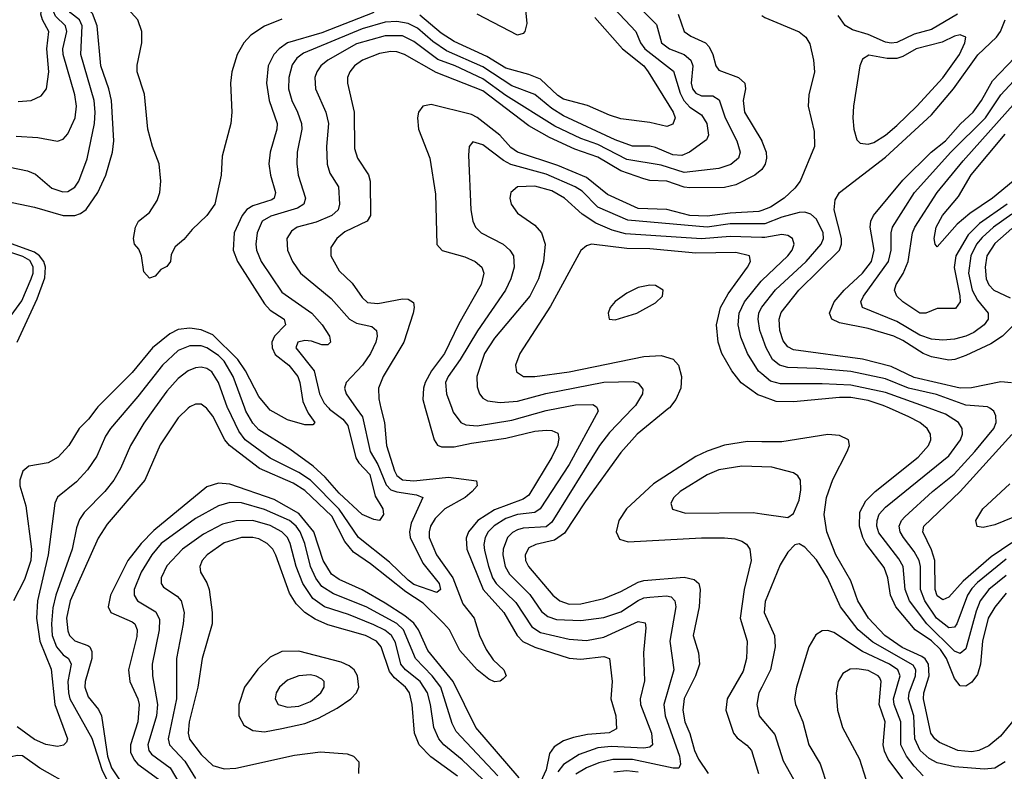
# Model space of a CAD drawing. Header units: inches. Extents: x 1308407 to 1441228, y 959628 to 1036311.
# Tile 426 of 656: x 1377419 to 1380843, y 1028738 to 1031351. Entities that reach past the tile are written whole.
import ezdxf

# ---------------------------------------------------------------- set-up
doc = ezdxf.new("R2010")
doc.units = ezdxf.units.IN
doc.header["$MEASUREMENT"] = 0
for name, color, linetype in [('B3072', 7, 'Continuous'), ('B3073', 7, 'Continuous'), ('B3082', 7, 'Continuous'), ('B3083', 7, 'Continuous')]:
    doc.layers.add(name, color=color, linetype=linetype)

msp = doc.modelspace()

# ---------------------------------------------------------------- linework, layer by layer
at = {"layer": 'B3072', "color": 5}
for points, elevation in [([(1377686.8, 1030000), (1377657.9, 1029962.1), (1377625.5, 1029930), (1377589.6, 1029870.4), (1377552.1, 1029830), (1377517.1, 1029810), (1377450, 1029798.8), (1377430, 1029781.4), (1377418.8, 1029750), (1377418.8, 1029730), (1377440.2, 1029660.2), (1377459.2, 1029510), (1377457.3, 1029470), (1377435.3, 1029404.7), (1377396.8, 1029330)], 2420), ([(1377795, 1030000), (1377733.9, 1029930), (1377716.8, 1029903.2), (1377686.6, 1029833.4), (1377654, 1029786), (1377615.7, 1029744.3), (1377550, 1029690.7), (1377540.6, 1029670), (1377517.1, 1029490), (1377480.4, 1029330), (1377476.9, 1029270), (1377488.4, 1029190), (1377527.5, 1029092.5), (1377541.2, 1028970), (1377584.7, 1028850), (1377581.4, 1028838.6), (1377571.4, 1028828.6), (1377550, 1028823.5), (1377510, 1028831.1), (1377470, 1028848.3), (1377410, 1028891.9)], 2440), ([(1377887.3, 1030000), (1377850, 1029948.2), (1377803.6, 1029870), (1377769.1, 1029790.9), (1377746, 1029750), (1377714.2, 1029710), (1377642.9, 1029637.1), (1377627, 1029613), (1377616.3, 1029583.7), (1377600.7, 1029510), (1377544.2, 1029350), (1377534.2, 1029305.8), (1377529.3, 1029250.7), (1377531.9, 1029210), (1377546.4, 1029170), (1377570, 1029142.7), (1377587.8, 1029130), (1377597.4, 1029110), (1377586.1, 1029050), (1377587.7, 1029010), (1377593.2, 1028990), (1377670, 1028853.3), (1377704.2, 1028744.2), (1377750.3, 1028650)], 2460), ([(1378004.7, 1030000), (1377970, 1029966.8), (1377907.1, 1029872.9), (1377853.3, 1029750), (1377722.6, 1029597.4), (1377691.8, 1029548.2), (1377593.6, 1029330), (1377581.7, 1029270), (1377585.8, 1029225.8), (1377591.4, 1029210), (1377610, 1029191.4), (1377655.1, 1029175.1), (1377662.8, 1029170), (1377670, 1029154.3), (1377669.1, 1029130), (1377646.3, 1029050), (1377645.5, 1029030), (1377656.4, 1028996.4), (1377692.2, 1028952.2), (1377702.6, 1028930), (1377723.6, 1028790), (1377737.7, 1028750), (1377770, 1028700.7)], 2480), ([(1378675.1, 1030000), (1378686.9, 1029950), (1378694.6, 1029870), (1378721.8, 1029781.8), (1378730, 1029766.5), (1378750, 1029751.3), (1378790, 1029747.6), (1378910, 1029760.4), (1379007.7, 1029747.8), (1379010.1, 1029730), (1378992.1, 1029710), (1378968.4, 1029690), (1378897.4, 1029650), (1378863.7, 1029616.3), (1378847.9, 1029590), (1378842.3, 1029570), (1378842.9, 1029550), (1378868.3, 1029490), (1378925.3, 1029410), (1378960.3, 1029320.3), (1378999.2, 1029270), (1379018.1, 1029210), (1379041.5, 1029161.5), (1379065.1, 1029125.1), (1379102.2, 1029090), (1379110.3, 1029070), (1379100.6, 1029059.4), (1379090, 1029051), (1379070, 1029049.2), (1379050, 1029057.4), (1379010, 1029090.4), (1378950, 1029158.1), (1378913, 1029230), (1378893, 1029253), (1378822.3, 1029322.3), (1378762, 1029362), (1378638.9, 1029458.9), (1378579.5, 1029499.5), (1378550, 1029536.3), (1378504.6, 1029624.6), (1378410, 1029713.4), (1378370, 1029740), (1378252.7, 1029790), (1378148, 1029870), (1378131.6, 1029890), (1378090, 1029972.6), (1378070, 1029999.1), (1378068.8, 1030000)], 2480), ([(1378589.4, 1030000), (1378610.5, 1029970), (1378638, 1029850), (1378664.1, 1029804.1), (1378693.6, 1029733.6), (1378710, 1029716.6), (1378730, 1029709.2), (1378798.9, 1029698.9), (1378821.3, 1029690), (1378779.9, 1029600.1), (1378774.5, 1029570), (1378777.3, 1029550), (1378820.7, 1029460.7), (1378877.5, 1029390), (1378881.8, 1029370), (1378870, 1029358.8), (1378790, 1029387.3), (1378770, 1029401.8), (1378704.7, 1029464.7), (1378596.5, 1029550), (1378529.6, 1029649.6), (1378430, 1029749.7), (1378390, 1029776.8), (1378290, 1029826.7), (1378202.3, 1029890), (1378180.4, 1029920.4), (1378142.6, 1030000)], 2460), ([(1378493.6, 1030000), (1378496.7, 1029996.7), (1378542.3, 1029962.3), (1378559.4, 1029939.4), (1378587.3, 1029827.3), (1378597.8, 1029810), (1378636.6, 1029770), (1378654.5, 1029694.5), (1378681.5, 1029650), (1378684.4, 1029630), (1378670.2, 1029609.8), (1378650, 1029613.3), (1378610, 1029630.6), (1378530, 1029704.2), (1378480.8, 1029760.8), (1378439, 1029799), (1378357.9, 1029857.9), (1378250, 1029925.1), (1378230, 1029948.4), (1378204.9, 1029990), (1378201.3, 1030000)], 2440), ([(1378414, 1030000), (1378422.3, 1029982.3), (1378444.9, 1029950), (1378438, 1029942), (1378410, 1029942), (1378350, 1029960.2), (1378290, 1029993.2), (1378284.3, 1030000)], 2420), ([(1378829.4, 1030000), (1378859.8, 1029890), (1378872, 1029872), (1378886.2, 1029866.2), (1378930, 1029865.3), (1378990, 1029878.8), (1379110, 1029895.7), (1379210, 1029920.2), (1379250, 1029923.4), (1379270, 1029922.5), (1379290, 1029913), (1379294.4, 1029894.4), (1379289.1, 1029870), (1379270.1, 1029830), (1379190, 1029698.2), (1379170, 1029684.1), (1379070, 1029646.6), (1379012.6, 1029610), (1378979.1, 1029570), (1378971.6, 1029548.4), (1378973.6, 1029510), (1379030.6, 1029370), (1379102.1, 1029290), (1379149.1, 1029210), (1379169.2, 1029189.2), (1379210, 1029168.7), (1379330, 1029130.4), (1379370, 1029127.5), (1379450, 1029136.3), (1379470.1, 1029130.1), (1379479, 1029050), (1379474.6, 1028990), (1379492, 1028930), (1379494.5, 1028885.5), (1379469.1, 1028870.9), (1379394, 1028866), (1379344.8, 1028855.2), (1379310, 1028843.2), (1379277.1, 1028822.9), (1379261, 1028799), (1379250, 1028742.2), (1379210, 1028657.2)], 2520), ([(1378921.5, 1030000), (1378926.5, 1029986.5), (1378953.2, 1029950), (1378970, 1029942.2), (1379010, 1029938.6), (1379130, 1029958.9), (1379250, 1029991.6), (1379291.5, 1030000)], 2540), ([(1379427.1, 1030000), (1379430.8, 1029990), (1379330, 1029804.7), (1379229.4, 1029650.6), (1379210, 1029637.4), (1379150, 1029630.4), (1379110, 1029617), (1379068.6, 1029591.4), (1379047.9, 1029570), (1379037.4, 1029550), (1379033.4, 1029526.6), (1379034.8, 1029505.2), (1379049.4, 1029450.6), (1379063.6, 1029410), (1379076, 1029390), (1379144.5, 1029324.5), (1379199.4, 1029239.4), (1379230, 1029219.6), (1379330, 1029197), (1379390, 1029192.1), (1379450, 1029204.1), (1379570, 1029258.1), (1379593.8, 1029253.8), (1379596.2, 1029236.2), (1379588.5, 1029150), (1379591.7, 1029051.7), (1379577.1, 1028990), (1379577.4, 1028970), (1379616.2, 1028870), (1379620.1, 1028830), (1379610, 1028821.6), (1379590, 1028818.2), (1379476.1, 1028823.9), (1379430, 1028819.4), (1379364.5, 1028795.5), (1379310, 1028760.7), (1379290, 1028735.5)], 2540), ([(1379551, 1030000), (1379470, 1029915.8), (1379434.9, 1029870), (1379270, 1029603.6), (1379250, 1029587.5), (1379170, 1029582.9), (1379150, 1029576.9), (1379132.4, 1029567.6), (1379115, 1029550), (1379100.3, 1029510), (1379099.4, 1029490), (1379106.9, 1029450), (1379122.8, 1029422.8), (1379192.8, 1029352.8), (1379233.3, 1029293.3), (1379255.8, 1029275.8), (1379285.9, 1029265.9), (1379370, 1029261.4), (1379450, 1029271.8), (1379510, 1029291.8), (1379570, 1029331.1), (1379590, 1029340.6), (1379610, 1029343.5), (1379668, 1029348), (1379684.4, 1029344.4), (1379697.6, 1029330), (1379700.3, 1029310), (1379680.1, 1029190), (1379694.3, 1029090), (1379659.2, 1028970), (1379664, 1028930), (1379713.1, 1028790), (1379717.6, 1028762.4), (1379711, 1028749), (1379691.7, 1028748.3), (1379550, 1028778.6), (1379481.3, 1028778.7), (1379433, 1028767), (1379390, 1028749.4), (1379352.6, 1028727.4)], 2560), ([(1379676.7, 1030000), (1379566.5, 1029910), (1379510, 1029846.4), (1379385.2, 1029674.8), (1379314.1, 1029565.9), (1379279.3, 1029540.7), (1379213.3, 1029526.7), (1379190, 1029514.5), (1379176.3, 1029490), (1379177.9, 1029470), (1379188.6, 1029450), (1379273.4, 1029350), (1379297.8, 1029330), (1379330, 1029319.1), (1379370, 1029319.4), (1379450, 1029338.6), (1379510, 1029362.4), (1379570, 1029395.6), (1379590, 1029400.8), (1379730, 1029413.1), (1379764.2, 1029404.2), (1379781, 1029390), (1379785.6, 1029370), (1379782.5, 1029310), (1379761, 1029210), (1379779.4, 1029150), (1379783.1, 1029110), (1379769, 1029070), (1379729.3, 1028990.7), (1379724.8, 1028950), (1379732, 1028910), (1379749.3, 1028869.3), (1379765.8, 1028810), (1379779.9, 1028779.9), (1379813.2, 1028730)], 2580), ([(1380000, 1029883.5), (1379950, 1029883.8), (1379870, 1029871.2), (1379810, 1029851.1), (1379770, 1029831.9), (1379623.4, 1029736.6), (1379529.1, 1029650), (1379502.5, 1029610), (1379492.9, 1029570), (1379505.2, 1029545.2), (1379535.3, 1029535.3), (1379790, 1029548.9), (1379870, 1029548.9), (1379905.5, 1029545.5), (1379930, 1029538.1), (1379946.9, 1029526.9), (1379957.9, 1029510), (1379962.9, 1029470), (1379938.9, 1029370), (1379925.1, 1029270), (1379948.7, 1029190), (1379946.5, 1029130), (1379934.5, 1029085.5), (1379879.2, 1028990), (1379875, 1028950), (1379901.8, 1028870), (1379913.8, 1028853.8), (1379948.3, 1028828.3), (1379963.8, 1028810), (1379988.1, 1028730)], 2620), ([(1380000, 1029796.3), (1379930, 1029799), (1379850, 1029786.3), (1379810, 1029768.7), (1379716.5, 1029710), (1379694.2, 1029690), (1379683.6, 1029670), (1379689.5, 1029649.5), (1379734.7, 1029634.7), (1379970, 1029637.2), (1380000, 1029632.8)], 2640), ([(1379155.4, 1028715.4), (1379005.5, 1028890), (1378926.1, 1029050), (1378838.1, 1029158.1), (1378805.2, 1029230), (1378790, 1029252.8), (1378758.7, 1029278.7), (1378690, 1029321.9), (1378610, 1029368.6), (1378530, 1029404), (1378503.3, 1029423.3), (1378473.8, 1029470), (1378442.2, 1029570), (1378390, 1029633.4), (1378303.2, 1029683.2), (1378150, 1029735.7), (1378110, 1029739.3), (1378070, 1029726.2), (1377884.8, 1029575.2), (1377841.1, 1029530), (1377794.9, 1029470), (1377733.8, 1029350), (1377726.5, 1029310), (1377735.7, 1029290), (1377810, 1029257.2), (1377818.8, 1029250), (1377827.5, 1029230), (1377826.2, 1029206.2), (1377797, 1029090), (1377802, 1029050), (1377829, 1028990), (1377833.6, 1028970), (1377829.1, 1028910), (1377803.9, 1028830), (1377804.4, 1028804.4), (1377817, 1028777), (1377830, 1028762.8), (1377901.8, 1028710)], 2520), ([(1379081.4, 1028721.4), (1378936.5, 1028876.5), (1378923.2, 1028903.2), (1378883.5, 1029030), (1378853.8, 1029070), (1378794.8, 1029130), (1378753.7, 1029230), (1378730, 1029252), (1378624, 1029310), (1378510, 1029354.9), (1378470, 1029380.7), (1378448.9, 1029408.9), (1378429.8, 1029449.8), (1378410.6, 1029530), (1378394.3, 1029570), (1378380.2, 1029590), (1378357, 1029610), (1378270, 1029647.6), (1378190, 1029671.6), (1378150, 1029672.6), (1378110, 1029660.5), (1378030, 1029616.8), (1377910.1, 1029530), (1377877.6, 1029490), (1377841.2, 1029430), (1377816.9, 1029370), (1377816.6, 1029350), (1377828.2, 1029330), (1377892.3, 1029292.3), (1377905, 1029265), (1377903.7, 1029230), (1377879.5, 1029110), (1377880.5, 1029070), (1377897.6, 1028970), (1377894.8, 1028930), (1377864.2, 1028830), (1377867.8, 1028810), (1377877, 1028797), (1377941.7, 1028750), (1378004.2, 1028644.2)], 2540), ([(1379030, 1028709.6), (1378957.8, 1028777.8), (1378893.4, 1028830), (1378876.3, 1028850), (1378859.1, 1028890), (1378847.9, 1028970), (1378837.5, 1029010), (1378812.1, 1029050), (1378760.3, 1029090), (1378744, 1029110), (1378725.4, 1029185.4), (1378712, 1029210), (1378688.6, 1029228.6), (1378650, 1029246.9), (1378562.6, 1029282.6), (1378479.2, 1029310), (1378438.5, 1029338.5), (1378403.7, 1029390), (1378380.5, 1029450), (1378359.2, 1029530), (1378350.1, 1029550.1), (1378330.7, 1029570.7), (1378290, 1029592.4), (1378230, 1029609.2), (1378171.4, 1029608.6), (1378123.7, 1029596.3), (1378057.5, 1029562.5), (1377984.5, 1029510), (1377930, 1029452.2), (1377910.6, 1029410), (1377910.1, 1029390), (1377918.2, 1029378.2), (1377966.5, 1029346.5), (1377980.4, 1029330), (1377990.1, 1029290), (1377987.5, 1029250), (1377964.2, 1029130), (1377964.4, 1028990), (1377935.2, 1028850), (1377939.9, 1028830), (1377993.3, 1028773.3), (1378030, 1028712.3)], 2560), ([(1378941.1, 1028721.1), (1378848.4, 1028788.4), (1378808.3, 1028830), (1378792.3, 1028870), (1378784.1, 1028970), (1378774.1, 1029010), (1378760.7, 1029030), (1378722.6, 1029062.6), (1378704.3, 1029084.3), (1378675.7, 1029170), (1378660.1, 1029190), (1378621.4, 1029210), (1378490, 1029246.7), (1378446.6, 1029266.6), (1378410.2, 1029290.2), (1378380.3, 1029320.3), (1378357.1, 1029357.1), (1378310, 1029488.8), (1378298.5, 1029510), (1378279.5, 1029530), (1378250, 1029545.8), (1378230, 1029550.9), (1378190, 1029550.9), (1378130, 1029532.1), (1378070.8, 1029490), (1378053.7, 1029470), (1378044.8, 1029450), (1378047.7, 1029430), (1378070, 1029393.1), (1378077.8, 1029370), (1378087.9, 1029290), (1378088.4, 1029250), (1378053.1, 1029130), (1378038.2, 1029030), (1378007.9, 1028910), (1378004.2, 1028870), (1378009.6, 1028849.6), (1378050, 1028796.1), (1378090, 1028757.6), (1378130, 1028746.6), (1378170, 1028749), (1378374, 1028794), (1378465.3, 1028805.3), (1378558, 1028798), (1378579.6, 1028790), (1378598, 1028770), (1378597, 1028730)], 2580), ([(1380000, 1029030.1), (1379990.1, 1029010), (1379982.8, 1028970), (1379990.8, 1028930), (1380000, 1028919.2)], 2640), ([(1377603.4, 1028683.4), (1377488.9, 1028748.9), (1377428.7, 1028791.3), (1377410, 1028793), (1377390, 1028787.4), (1377350, 1028759), (1377190, 1028545)], 2460), ([(1379570, 1028735), (1379530, 1028739.7), (1379485.6, 1028734.4)], 2580)]:
    msp.add_lwpolyline(points, dxfattribs=dict(at, elevation=elevation))
for points, elevation in [([(1378390, 1029155), (1378330, 1029154.5), (1378290, 1029134.5), (1378247.4, 1029092.6), (1378200.6, 1029030), (1378180.6, 1028970), (1378181.2, 1028930), (1378198.4, 1028898.4), (1378230, 1028878.9), (1378270, 1028875), (1378330, 1028885.8), (1378410, 1028904.2), (1378457.9, 1028922.1), (1378523.3, 1028956.7), (1378570.6, 1028989.4), (1378589.9, 1029010), (1378597.8, 1029030), (1378593.1, 1029070), (1378581.7, 1029090), (1378564.7, 1029104.7), (1378537.1, 1029117.1)], 2620), ([(1378430, 1029072.5), (1378390, 1029069.9), (1378350, 1029054.2), (1378322.2, 1029030), (1378311, 1029010), (1378307, 1028990), (1378317.4, 1028970), (1378350, 1028960.9), (1378390, 1028964.3), (1378430, 1028980.3), (1378466.5, 1029010), (1378478, 1029030), (1378477.5, 1029050), (1378470, 1029057.5), (1378450, 1029068.6)], 2640)]:
    msp.add_lwpolyline(points, close=True, dxfattribs=dict(at, elevation=elevation))
at = {"layer": 'B3073', "color": 5}
for points, elevation in [([(1377350, 1030845), (1377445.7, 1030825.7), (1377473.3, 1030813.3), (1377530, 1030765.5), (1377568, 1030752), (1377585.9, 1030754.1), (1377610, 1030768.3), (1377624.7, 1030790), (1377652.9, 1030867.1), (1377678.6, 1030990), (1377681.2, 1031030), (1377677.2, 1031070), (1377630.9, 1031230), (1377635.6, 1031330), (1377626.9, 1031350), (1377594.9, 1031374.9), (1377583.5, 1031390), (1377583.8, 1031410), (1377593.7, 1031450), (1377590.4, 1031470), (1377544.7, 1031584.7), (1377523.7, 1031603.7), (1377490, 1031620.4), (1377270, 1031694.6)], 2440), ([(1377370, 1030720.2), (1377470, 1030699.3), (1377570, 1030670.4), (1377609.9, 1030670.1), (1377630, 1030676.6), (1377650, 1030690.7), (1377690.7, 1030750), (1377718.6, 1030810), (1377741.3, 1030890), (1377745.7, 1030930), (1377737.8, 1031070), (1377728.8, 1031110), (1377700.2, 1031190), (1377687.8, 1031330), (1377672, 1031372), (1377629.7, 1031410), (1377629.8, 1031470), (1377590, 1031590.3), (1377574, 1031614), (1377550, 1031632.4), (1377490, 1031660), (1377395.5, 1031690)], 2420), ([(1377406.2, 1030946.2), (1377481.6, 1030941.6), (1377550, 1030928.3), (1377570, 1030935.2), (1377586.4, 1030953.6), (1377611.1, 1031010), (1377616.1, 1031050), (1377610.7, 1031089.3), (1377569.9, 1031230), (1377569.1, 1031250), (1377582.4, 1031310), (1377577.5, 1031330), (1377543.4, 1031363.4), (1377537.4, 1031377.4), (1377536.2, 1031390), (1377551.2, 1031430), (1377549.1, 1031470), (1377517.3, 1031537.3), (1377490, 1031568.6), (1377397.4, 1031610)], 2460), ([(1377413.1, 1031066.9), (1377458, 1031070), (1377493.5, 1031086.5), (1377512.2, 1031110), (1377519.9, 1031170), (1377512.5, 1031250), (1377520.1, 1031310), (1377497.8, 1031350), (1377491.9, 1031370), (1377506.6, 1031450), (1377490, 1031492.4), (1377470, 1031515.2), (1377450, 1031528.1), (1377370, 1031567.2)], 2480), ([(1378330, 1031353.2), (1378270, 1031328.3), (1378222.3, 1031297.7), (1378198.3, 1031270), (1378174.9, 1031230), (1378156.6, 1031170), (1378151.4, 1031130), (1378156.6, 1031030), (1378153.2, 1030990), (1378123.3, 1030876.7), (1378119.1, 1030810), (1378097.8, 1030710), (1378070, 1030670.6), (1378018.3, 1030621.7), (1377990, 1030586.9), (1377958.9, 1030561.1), (1377945.5, 1030534.5), (1377943, 1030510), (1377930, 1030492.7), (1377910, 1030482.9), (1377890, 1030459.6), (1377870, 1030452.3), (1377850, 1030474), (1377842.6, 1030530), (1377833.2, 1030553.2), (1377818, 1030570), (1377814, 1030590), (1377821.6, 1030630), (1377831.6, 1030650), (1377870, 1030681.1), (1377897.2, 1030722.8), (1377906.2, 1030750), (1377909.9, 1030789.9), (1377903.9, 1030850), (1377880.8, 1030910), (1377864.5, 1030970), (1377852.6, 1031092.6), (1377827.2, 1031170), (1377827.5, 1031192.5), (1377843.7, 1031270), (1377843.2, 1031310), (1377829.9, 1031350), (1377770, 1031415.4)], 2380), ([(1379486.7, 1031390), (1379562, 1031310), (1379578.5, 1031270), (1379592.5, 1031250), (1379692.2, 1031172.2), (1379715.6, 1031095.6), (1379728.7, 1031070), (1379750, 1031046.8), (1379790, 1031020.1), (1379808.5, 1030990), (1379815, 1030950), (1379807.3, 1030932.7), (1379748.5, 1030890), (1379721.3, 1030878.7), (1379690, 1030880.6), (1379630, 1030906.1), (1379610, 1030911.1), (1379550, 1030911.1), (1379490, 1030933.5), (1379310, 1031016.3), (1379270, 1031042), (1379210, 1031090.9), (1379130, 1031121.3), (1379030, 1031186.7), (1378902.7, 1031242.7), (1378855.6, 1031275.6), (1378801.8, 1031321.8), (1378770, 1031338.3), (1378730, 1031344.2), (1378690, 1031342.2), (1378610, 1031319.6), (1378405.2, 1031234.8), (1378382.8, 1031217.2), (1378366.3, 1031193.7), (1378354.5, 1031150), (1378353.5, 1031110), (1378364.8, 1031070), (1378385.1, 1031030), (1378398.5, 1030990), (1378400.3, 1030970), (1378383.3, 1030890), (1378382.4, 1030850), (1378387.1, 1030810), (1378413.1, 1030730), (1378406.9, 1030710), (1378384.8, 1030695.2), (1378292.6, 1030667.4), (1378261.4, 1030650), (1378244, 1030610), (1378239.7, 1030570), (1378242.3, 1030550), (1378258.2, 1030510), (1378330, 1030404.1), (1378434.7, 1030330), (1378470.1, 1030290), (1378496.6, 1030250), (1378499.1, 1030230), (1378490, 1030220.9), (1378470, 1030220.2), (1378433.1, 1030233.2), (1378410, 1030235.5), (1378385.8, 1030230), (1378379.5, 1030210), (1378443.3, 1030130), (1378461.7, 1030050), (1378477.2, 1030017.2), (1378493.6, 1030000)], 2440), ([(1379577.6, 1031390), (1379633.8, 1031333.8), (1379651.1, 1031270), (1379679, 1031250), (1379730, 1031230), (1379752.6, 1031210), (1379759.5, 1031190), (1379754.2, 1031130), (1379759.2, 1031110), (1379770, 1031095.4), (1379790, 1031086.8), (1379830, 1031086.1), (1379851.9, 1031071.9), (1379872.5, 1031010), (1379912.6, 1030930), (1379925, 1030890), (1379918.8, 1030870), (1379892.7, 1030847.3), (1379850, 1030833.7), (1379730, 1030819.2), (1379650, 1030844.6), (1379530, 1030864.7), (1379430, 1030916.5), (1379370, 1030938.4), (1379280.3, 1030980.3), (1379110, 1031087.4), (1379030, 1031145.8), (1378933.2, 1031190), (1378872.4, 1031212.4), (1378790, 1031274.8), (1378750, 1031295.1), (1378690, 1031294.9), (1378590, 1031267.3), (1378490.1, 1031210), (1378466.2, 1031190), (1378451.7, 1031170), (1378445, 1031150), (1378447.9, 1031110), (1378483.4, 1031030), (1378492.9, 1030990), (1378485.2, 1030910), (1378488.2, 1030848.2), (1378497.6, 1030817.6), (1378527, 1030770), (1378530.6, 1030709.4), (1378526.1, 1030690), (1378504.6, 1030670), (1378450, 1030646.6), (1378383.9, 1030630), (1378364.2, 1030615.8), (1378348.1, 1030590), (1378349.5, 1030550), (1378367.7, 1030510), (1378395, 1030470), (1378501.5, 1030381.5), (1378565.3, 1030310), (1378590, 1030295.8), (1378643.8, 1030283.8), (1378660.2, 1030270), (1378661.7, 1030250), (1378657, 1030230), (1378638.7, 1030190), (1378611.3, 1030150), (1378553.9, 1030090), (1378548.1, 1030070), (1378554.3, 1030050), (1378589.4, 1030000)], 2460), ([(1379175.1, 1031410), (1379182.2, 1031337.8), (1379176, 1031310), (1379170, 1031302.4), (1379150, 1031297.4), (1379010.3, 1031370.3)], 2380), ([(1378650, 1031375.7), (1378470, 1031305.2), (1378350, 1031270.5), (1378320.8, 1031250), (1378302.2, 1031230), (1378282.3, 1031190), (1378276.9, 1031130), (1378285.8, 1031070), (1378313.8, 1030990), (1378313.4, 1030970), (1378289.6, 1030890), (1378285, 1030850), (1378290.6, 1030810), (1378308.2, 1030750), (1378303.4, 1030730), (1378295.8, 1030724.2), (1378230, 1030703.6), (1378208.9, 1030691.1), (1378192.2, 1030670), (1378165.1, 1030610), (1378161.5, 1030550), (1378176.6, 1030510), (1378270, 1030363.3), (1378290, 1030340.7), (1378338.3, 1030310), (1378343.2, 1030290), (1378304.5, 1030250), (1378296.1, 1030230), (1378296.4, 1030210), (1378307.1, 1030187.1), (1378354.6, 1030150), (1378386, 1030110), (1378393.1, 1030090), (1378403.2, 1030023.2), (1378414, 1030000)], 2420), ([(1379419.1, 1031359.1), (1379514.9, 1031250), (1379589.2, 1031190), (1379604.3, 1031170), (1379691.3, 1031030), (1379698.6, 1031010), (1379690, 1030987.4), (1379670, 1030979.1), (1379610, 1030993.8), (1379510, 1031006.6), (1379470, 1031019), (1379393.1, 1031053.1), (1379310, 1031075.2), (1379290, 1031087.4), (1379230, 1031143.7), (1379190, 1031160.4), (1379110, 1031182.4), (1379043.1, 1031223.1), (1378930, 1031275), (1378884.7, 1031304.7), (1378810, 1031366.5)], 2420), ([(1379708.4, 1031370), (1379730.1, 1031310), (1379753.6, 1031293.6), (1379804, 1031270), (1379816.9, 1031256.9), (1379829.7, 1031230), (1379839.5, 1031190), (1379850, 1031175.2), (1379918.6, 1031150), (1379941.2, 1031130), (1379943.1, 1031110), (1379935.4, 1031070), (1379939.4, 1031030), (1379999.7, 1030930), (1380000, 1030929.1)], 2480), ([(1380000, 1030830.6), (1379999.6, 1030830), (1379975.5, 1030810), (1379910, 1030777.2), (1379870, 1030768), (1379750, 1030766.2), (1379730, 1030768.7), (1379670, 1030789.7), (1379610, 1030792.2), (1379590, 1030797.5), (1379510, 1030826), (1379430, 1030873.5), (1379350, 1030900.7), (1379261.4, 1030941.4), (1379190, 1030982.3), (1379030, 1031103.1), (1378867.7, 1031167.7), (1378756.8, 1031230), (1378730, 1031238.9), (1378710, 1031240.1), (1378670, 1031232.9), (1378611, 1031210), (1378582.8, 1031190), (1378566.4, 1031170), (1378559.2, 1031150), (1378558.6, 1031130), (1378582.3, 1031030), (1378583.5, 1030903.5), (1378593, 1030870), (1378631.7, 1030811.7), (1378637.3, 1030790), (1378638.7, 1030670), (1378626.8, 1030650), (1378550, 1030613.5), (1378521.3, 1030590), (1378501.2, 1030558.8), (1378500.6, 1030530), (1378530, 1030477.8), (1378574.5, 1030434.5), (1378610, 1030385.1), (1378628.2, 1030368.2), (1378664.2, 1030364.2), (1378750, 1030380.3), (1378770, 1030379.3), (1378788.1, 1030368.1), (1378790.7, 1030350), (1378786.8, 1030330), (1378754.2, 1030230), (1378682.8, 1030110), (1378666.6, 1030070), (1378667.5, 1030032.5), (1378675.1, 1030000)], 2480), ([(1380000, 1030688.1), (1379990, 1030684.3), (1379890, 1030678.5), (1379810, 1030668), (1379750, 1030670.4), (1379670, 1030690.7), (1379570, 1030694), (1379462.8, 1030742.8), (1379390, 1030802), (1379290, 1030843.9), (1379149.9, 1030890), (1379126.7, 1030906.7), (1379088.4, 1030950), (1379010, 1031011.4), (1378990, 1031021.8), (1378850, 1031056.1), (1378820.3, 1031050), (1378805.2, 1031030), (1378802, 1031010), (1378806, 1030970), (1378844.8, 1030870), (1378864.6, 1030744.6), (1378869.5, 1030569.5), (1378887.9, 1030547.9), (1378966.9, 1030526.9), (1379002.9, 1030510), (1379025.5, 1030490), (1379033, 1030470), (1379023.4, 1030430), (1378946.4, 1030293.6), (1378895.8, 1030190), (1378850.5, 1030129.5), (1378829.1, 1030090), (1378823.2, 1030070), (1378821.1, 1030030), (1378829.4, 1030000)], 2520), ([(1380000, 1030640.9), (1379890, 1030640.6), (1379810, 1030629.4), (1379533.6, 1030653.6), (1379430, 1030699.5), (1379374.9, 1030754.9), (1379350.4, 1030770), (1379250, 1030814), (1379127.2, 1030847.2), (1379101.2, 1030861.2), (1379030, 1030916.3), (1378994.2, 1030925.8), (1378982.3, 1030910), (1378979.7, 1030880.3), (1378987.7, 1030690), (1378995.1, 1030650), (1379004.3, 1030630), (1379024.2, 1030610), (1379099.7, 1030570), (1379124, 1030550), (1379135.8, 1030530), (1379138.7, 1030490), (1379127.3, 1030450), (1379108.1, 1030410), (1379010.5, 1030269.5), (1378950.5, 1030169.5), (1378908.6, 1030110), (1378900.1, 1030090), (1378902.8, 1030050), (1378921.5, 1030000)], 2540), ([(1380000, 1030594.2), (1379890, 1030597.4), (1379790, 1030589.5), (1379526.2, 1030606.2), (1379479.2, 1030619.2), (1379423, 1030643), (1379375.1, 1030675.1), (1379313.3, 1030730), (1379270, 1030755.5), (1379210, 1030772.7), (1379150.5, 1030770), (1379126.5, 1030750), (1379123.2, 1030730), (1379127.5, 1030710), (1379150, 1030678.6), (1379210, 1030637.1), (1379233.2, 1030610), (1379246, 1030570), (1379240.6, 1030510), (1379223, 1030450), (1379193.4, 1030390), (1379070, 1030244), (1379035.8, 1030190), (1379009, 1030110), (1379010, 1030074.8), (1379018, 1030050), (1379030, 1030035.4), (1379046, 1030026), (1379090, 1030019.9), (1379150, 1030024.2), (1379249, 1030051), (1379450.1, 1030090.1), (1379552.6, 1030092.6), (1379570, 1030087.5), (1379586.1, 1030066.1), (1379585, 1030050), (1379560.7, 1030010), (1379551, 1030000)], 2560), ([(1377409.5, 1030230), (1377479.3, 1030380.7), (1377506.4, 1030453.6), (1377508.3, 1030490), (1377502.6, 1030510), (1377486.9, 1030530), (1377470, 1030542.2), (1377390, 1030571.9)], 2420), ([(1380000, 1030041.6), (1379986.4, 1030046.4), (1379928.5, 1030088.5), (1379895.3, 1030130), (1379860.5, 1030190), (1379847.6, 1030230), (1379842.4, 1030290), (1379855.7, 1030350), (1379882.5, 1030397.5), (1379949.9, 1030490), (1379960.9, 1030510), (1379956.8, 1030530), (1379910, 1030541.8), (1379770, 1030538.8), (1379610, 1030554.5), (1379530, 1030555.1), (1379407.7, 1030570), (1379390, 1030565.2), (1379370, 1030548.7), (1379264.7, 1030355.3), (1379158, 1030190), (1379143.5, 1030150), (1379146.7, 1030126.7), (1379170.8, 1030110.8), (1379210.7, 1030110.7), (1379330, 1030126.7), (1379590, 1030180.3), (1379650, 1030183.1), (1379691.1, 1030171.1), (1379710.2, 1030150), (1379720.2, 1030110), (1379717.8, 1030070), (1379701.3, 1030030), (1379678.5, 1030001.5), (1379676.7, 1030000)], 2580), ([(1377380.1, 1030310), (1377426.1, 1030373.9), (1377458.9, 1030450), (1377465, 1030470), (1377465.8, 1030490), (1377461.3, 1030501.3), (1377453.4, 1030513.4), (1377430, 1030527.7), (1377363.5, 1030550)], 2440), ([(1380000, 1030119.5), (1379988.8, 1030128.8), (1379950.3, 1030190), (1379927.1, 1030247.1), (1379917.5, 1030290), (1379920.8, 1030330), (1379939.9, 1030370), (1379997.7, 1030442.3), (1380000, 1030444.5)], 2560), ([(1380000, 1030251.8), (1379993.5, 1030270), (1379987, 1030310), (1379989.9, 1030330), (1379999.2, 1030350), (1380000, 1030351)], 2540), ([(1378284.3, 1030000), (1378250, 1030041.1), (1378203.8, 1030130), (1378177, 1030170), (1378090, 1030255.6), (1378050, 1030273), (1378010, 1030278.8), (1377970, 1030273.2), (1377940.8, 1030259.1), (1377879.9, 1030210), (1377810, 1030124.3), (1377690, 1030004.3), (1377686.8, 1030000)], 2420), ([(1378201.3, 1030000), (1378161.6, 1030110), (1378130, 1030164.1), (1378110, 1030183.3), (1378070, 1030209.9), (1378050, 1030217.2), (1378010, 1030217.4), (1377970, 1030201.3), (1377915.3, 1030150), (1377830, 1030040.2), (1377795, 1030000)], 2440), ([(1378142.6, 1030000), (1378141.8, 1030001.8), (1378109.9, 1030089.9), (1378087.1, 1030127.1), (1378070, 1030138.5), (1378050, 1030143.1), (1378030, 1030140.6), (1378004.3, 1030130), (1377970, 1030103.8), (1377930, 1030059.2), (1377887.3, 1030000)], 2460), ([(1378068.8, 1030000), (1378050, 1030013.6), (1378030, 1030014.3), (1378010, 1030005), (1378004.7, 1030000)], 2480), ([(1379291.5, 1030000), (1379352.3, 1030012.3), (1379412.5, 1030012.5), (1379425.1, 1030005.1), (1379427.1, 1030000)], 2540)]:
    msp.add_lwpolyline(points, dxfattribs=dict(at, elevation=elevation))
at = {"layer": 'B3073', "color": 5, "elevation": 2620}
msp.add_lwpolyline([(1379610, 1030428.4), (1379570, 1030420.2), (1379530, 1030399.9), (1379490, 1030371.3), (1379473, 1030350), (1379465, 1030330), (1379468.9, 1030310), (1379490, 1030307.6), (1379564.8, 1030330), (1379630, 1030366.4), (1379654.6, 1030390), (1379657.3, 1030410), (1379630, 1030426.3)], close=True, dxfattribs=at)
at = {"layer": 'B3082', "color": 5}
for points, elevation in [([(1380850, 1029357.2), (1380810, 1029307.8), (1380787.6, 1029270), (1380768, 1029190), (1380760.1, 1029110), (1380750, 1029074.5), (1380730, 1029047.7), (1380710, 1029033.8), (1380690, 1029034.2), (1380670, 1029060.7), (1380642.4, 1029130), (1380621.4, 1029161.4), (1380590, 1029191.7), (1380532.8, 1029230), (1380466, 1029310), (1380447.4, 1029350), (1380438.2, 1029410), (1380425.7, 1029445.7), (1380362.3, 1029530), (1380351, 1029551), (1380339.7, 1029590), (1380340.8, 1029639.1), (1380361.5, 1029678.5), (1380394.6, 1029710), (1380543.8, 1029830), (1380579.3, 1029870), (1380587.5, 1029890), (1380586.7, 1029910), (1380575, 1029930), (1380549.2, 1029950), (1380511.2, 1029970), (1380444.1, 1030000)], 2580), ([(1380850, 1029418.9), (1380789.7, 1029370), (1380759.6, 1029330), (1380745.5, 1029294.5), (1380710, 1029162.9), (1380690, 1029146.7), (1380670, 1029155.7), (1380573.4, 1029250), (1380513.1, 1029330), (1380498.9, 1029370), (1380491.2, 1029450), (1380476.3, 1029476.3), (1380407.3, 1029567.3), (1380400.3, 1029590), (1380400.7, 1029610), (1380408.7, 1029631.3), (1380430, 1029656.3), (1380650, 1029834.6), (1380690.8, 1029890), (1380697.7, 1029910), (1380697.1, 1029930), (1380683.8, 1029950), (1380639.2, 1029979.2), (1380581.7, 1030000)], 2560), ([(1380850, 1029474.8), (1380750, 1029394.3), (1380730, 1029373.3), (1380715.7, 1029350), (1380678.3, 1029250), (1380670, 1029238.2), (1380650, 1029236.5), (1380607.2, 1029270), (1380566.5, 1029330), (1380551.9, 1029370), (1380551.6, 1029450), (1380547.2, 1029470), (1380530, 1029501.9), (1380492.9, 1029550), (1380481.5, 1029570), (1380477.8, 1029590), (1380485.8, 1029610), (1380497.5, 1029622.6), (1380593.2, 1029710), (1380668.9, 1029771.1), (1380740.9, 1029850), (1380806.9, 1029930), (1380814.7, 1029950), (1380814.1, 1029974.1), (1380807.5, 1029990), (1380793.2, 1030000)], 2540), ([(1380888, 1028930), (1380830, 1028859.2), (1380790, 1028825.6), (1380754.4, 1028810), (1380730, 1028805.1), (1380682, 1028810), (1380618.1, 1028838.1), (1380602, 1028850), (1380587.9, 1028870), (1380562.7, 1028990), (1380563.8, 1029010), (1380581.5, 1029070), (1380579.9, 1029110), (1380568.4, 1029128.4), (1380556.9, 1029136.9), (1380488.5, 1029168.5), (1380427.5, 1029210), (1380370.9, 1029270), (1380333.6, 1029330), (1380310, 1029399.4), (1380257.2, 1029490), (1380226.3, 1029570), (1380217.1, 1029630), (1380225.3, 1029690), (1380247.3, 1029752.7), (1380297, 1029850), (1380304.5, 1029870), (1380301.1, 1029890), (1380270, 1029905.7), (1380230, 1029908.7), (1380070, 1029883.1), (1380000, 1029883.5)], 2620), ([(1380870, 1029531.5), (1380797.3, 1029482.7), (1380700.9, 1029399.1), (1380650, 1029343.6), (1380630, 1029334), (1380610, 1029347.5), (1380602.5, 1029370), (1380601.3, 1029470), (1380590, 1029507.2), (1380559.5, 1029570), (1380563.5, 1029590), (1380690, 1029710.5), (1380870, 1029908.7)], 2520), ([(1380000, 1029632.8), (1380090, 1029619.5), (1380110, 1029634.4), (1380130, 1029680.5), (1380136.1, 1029716.1), (1380134, 1029750), (1380124.9, 1029764.9), (1380110, 1029775.9), (1380035, 1029795), (1380000, 1029796.3)], 2640), ([(1380910, 1029635), (1380810, 1029594.4), (1380770, 1029584.9), (1380749.2, 1029589.2), (1380744.3, 1029610), (1380768.8, 1029650), (1380862.8, 1029737.2)], 2480), ([(1380846, 1028770), (1380810, 1028748.8), (1380774.9, 1028745.1), (1380670, 1028752.6), (1380610, 1028767.5), (1380582.4, 1028782.4), (1380551.1, 1028810), (1380531.9, 1028850), (1380528.3, 1028930), (1380509.9, 1028990), (1380512, 1029010), (1380534.6, 1029070), (1380536.2, 1029090), (1380526.9, 1029106.9), (1380386.6, 1029186.6), (1380335.1, 1029230), (1380273.7, 1029310), (1380228.5, 1029410), (1380190, 1029473.3), (1380150, 1029517.2), (1380130, 1029528.5), (1380114.8, 1029525.2), (1380090, 1029499.7), (1380064.3, 1029455.7), (1380011.8, 1029328.2), (1380008.1, 1029290), (1380043.6, 1029210), (1380045.8, 1029170), (1380029.7, 1029090.3), (1380000, 1029030.1)], 2640), ([(1380561.4, 1028721.4), (1380530, 1028755.6), (1380503.3, 1028790), (1380484, 1028830), (1380483, 1028910), (1380460.7, 1028970), (1380457.6, 1028990), (1380481.1, 1029070), (1380473.1, 1029090), (1380444.3, 1029110), (1380350, 1029154.5), (1380250, 1029220.5), (1380230, 1029227.6), (1380210, 1029226.3), (1380188.4, 1029211.6), (1380163.5, 1029170), (1380121, 1029030), (1380113.7, 1028990), (1380117.3, 1028970), (1380143.1, 1028910), (1380163.3, 1028830), (1380203.1, 1028763.1), (1380230, 1028682.7)], 2660), ([(1380490, 1028711.8), (1380439.9, 1028779.9), (1380427.2, 1028807.2), (1380422.3, 1028830), (1380429.2, 1028910), (1380408.5, 1028970), (1380415.4, 1029050), (1380410, 1029063.1), (1380405.2, 1029070), (1380370, 1029087.7), (1380330, 1029093.9), (1380307.6, 1029092.4), (1380282.1, 1029077.9), (1380266, 1029050), (1380258.2, 1029010), (1380263.5, 1028950), (1380281, 1028890), (1380339.8, 1028779.8), (1380362.3, 1028710)], 2680), ([(1380000, 1028919.2), (1380045.7, 1028865.7), (1380073.9, 1028773.9), (1380110.6, 1028710), (1380126.1, 1028650), (1380170, 1028585.7), (1380180.4, 1028550), (1380177, 1028510), (1380115.8, 1028410), (1380050, 1028324.3), (1380030, 1028309.9), (1380010, 1028312.9), (1380000, 1028319)], 2640)]:
    msp.add_lwpolyline(points, dxfattribs=dict(at, elevation=elevation))
at = {"layer": 'B3083', "color": 5}
for points, elevation in [([(1380000, 1031365.9), (1380010, 1031358.5), (1380130, 1031308.6), (1380153, 1031290), (1380167.2, 1031267.2), (1380179.4, 1031210), (1380182.7, 1031170), (1380163.2, 1031090), (1380161.3, 1031050), (1380182.5, 1030962.5), (1380183.3, 1030910), (1380133.5, 1030790), (1380115, 1030765), (1380077.2, 1030730), (1380030, 1030699.4), (1380000, 1030688.1)], 2520), ([(1380868.5, 1030088.5), (1380831.6, 1030091.6), (1380728.8, 1030071.2), (1380690, 1030069.9), (1380530, 1030107.1), (1380450, 1030145.6), (1380350, 1030170.5), (1380110, 1030203.2), (1380090, 1030213), (1380073.9, 1030233.9), (1380063, 1030270), (1380060.3, 1030310), (1380067.5, 1030332.5), (1380128.3, 1030410), (1380270.6, 1030550), (1380277.1, 1030570), (1380276.9, 1030590), (1380251.5, 1030690), (1380255.5, 1030724.5), (1380269.9, 1030750), (1380430, 1030872.6), (1380590, 1031020.3), (1380666.2, 1031110), (1380751.2, 1031228.8), (1380816.2, 1031290), (1380830.2, 1031310), (1380846.7, 1031350)], 2520), ([(1380680.1, 1031370), (1380590, 1031316.6), (1380530, 1031300.3), (1380470, 1031271.9), (1380450, 1031268.8), (1380430, 1031272.3), (1380370, 1031300), (1380315.3, 1031315.3), (1380290.3, 1031330.3), (1380265.1, 1031365.1)], 2520), ([(1380876, 1030290), (1380837.3, 1030250), (1380796.3, 1030223.7), (1380710, 1030183.4), (1380671, 1030169), (1380650, 1030166.9), (1380590, 1030178.6), (1380560.9, 1030190), (1380490, 1030235.8), (1380458.8, 1030250), (1380370, 1030276.8), (1380270, 1030297.5), (1380243.4, 1030310), (1380235.7, 1030330), (1380252, 1030370), (1380286.2, 1030410), (1380350.6, 1030469.4), (1380381.4, 1030510), (1380391.1, 1030550), (1380377.1, 1030630), (1380378.8, 1030650), (1380389, 1030670), (1380490, 1030792.8), (1380588.5, 1030890), (1380638.6, 1030930), (1380691.1, 1030988.9), (1380735.3, 1031030), (1380764.4, 1031070), (1380801.9, 1031138.1), (1380880.2, 1031219.8)], 2480), ([(1380870, 1030674.8), (1380806.1, 1030630), (1380765.9, 1030594.1), (1380746.5, 1030570), (1380726.8, 1030530), (1380718.5, 1030470), (1380732.2, 1030410), (1380750, 1030376.1), (1380787.1, 1030330), (1380787, 1030310), (1380773.1, 1030290), (1380736.9, 1030263.1), (1380710, 1030250.3), (1380670, 1030240.5), (1380630, 1030237.2), (1380590, 1030240.1), (1380550, 1030254.5), (1380470, 1030301.2), (1380350.4, 1030350.4), (1380344.6, 1030370), (1380353.5, 1030390), (1380440.9, 1030510), (1380450.2, 1030550), (1380449.9, 1030610), (1380454.3, 1030630), (1380530.7, 1030750), (1380657.6, 1030890), (1380778.1, 1031010), (1380831, 1031090), (1380890, 1031153.8)], 2460), ([(1380853.4, 1030710), (1380757.2, 1030642.8), (1380717.5, 1030602.5), (1380675.2, 1030530), (1380669.2, 1030489.2), (1380689.2, 1030390.8), (1380689.6, 1030370.4), (1380673.5, 1030346.5), (1380610, 1030346.2), (1380570, 1030330.5), (1380550, 1030331.1), (1380489.9, 1030370), (1380469.9, 1030390), (1380461.6, 1030410), (1380466.7, 1030430), (1380491.6, 1030468.4), (1380509.2, 1030510), (1380524.6, 1030610), (1380532.3, 1030630), (1380609.5, 1030750), (1380700, 1030860), (1380941.4, 1031130)], 2440), ([(1380894.2, 1030805.8), (1380802, 1030730), (1380723.2, 1030676.8), (1380679.7, 1030640.3), (1380610, 1030561.3), (1380603.5, 1030570), (1380599.8, 1030590), (1380606.9, 1030630), (1380627.9, 1030670), (1380684.1, 1030735.9), (1380727.9, 1030812.1), (1380846.9, 1030953.1)], 2420), ([(1380000, 1030929.1), (1380015.4, 1030890), (1380016.4, 1030870), (1380011.2, 1030848.8), (1380000, 1030830.6)], 2480), ([(1380000, 1030351), (1380048, 1030412), (1380154, 1030510), (1380206.7, 1030570), (1380214.2, 1030590), (1380213.5, 1030610), (1380190, 1030657.2), (1380170, 1030675.3), (1380150, 1030681.4), (1380130, 1030680.8), (1380070, 1030664.3), (1380010, 1030640.9), (1380000, 1030640.9)], 2540), ([(1380000, 1030444.5), (1380090.4, 1030530), (1380105.3, 1030550), (1380112.7, 1030570), (1380107.2, 1030590), (1380090, 1030600.4), (1380070, 1030604.1), (1380010, 1030593.9), (1380000, 1030594.2)], 2560), ([(1380870, 1030624.8), (1380810, 1030573), (1380783.1, 1030530), (1380776.4, 1030490), (1380780.5, 1030450), (1380789.1, 1030429.1), (1380807.3, 1030410), (1380864, 1030384)], 2480), ([(1380793.2, 1030000), (1380785.4, 1030005.4), (1380710, 1030010.2), (1380607.6, 1030047.6), (1380510, 1030069.5), (1380430, 1030101.9), (1380310, 1030127.5), (1380190, 1030138.6), (1380090, 1030141.3), (1380061.6, 1030150), (1380037.4, 1030170), (1380014.9, 1030210), (1380000, 1030251.8)], 2540), ([(1380581.7, 1030000), (1380430, 1030055), (1380310, 1030079.7), (1380210, 1030084.9), (1380064.4, 1030084.4), (1380030, 1030094.6), (1380000, 1030119.5)], 2560), ([(1380444.1, 1030000), (1380421.7, 1030010), (1380370, 1030027), (1380310, 1030036.8), (1380270, 1030037.5), (1380110, 1030021.9), (1380050, 1030023.9), (1380000, 1030041.6)], 2580)]:
    msp.add_lwpolyline(points, dxfattribs=dict(at, elevation=elevation))
at = {"layer": 'B3083', "color": 5, "elevation": 2540}
msp.add_lwpolyline([(1380690, 1031298.1), (1380670, 1031293.6), (1380626.9, 1031273.1), (1380537.1, 1031250), (1380490, 1031223.1), (1380470, 1031216.6), (1380436.5, 1031216.5), (1380372, 1031228), (1380350, 1031214.3), (1380340.7, 1031190), (1380318.5, 1031050), (1380316, 1031010), (1380319.7, 1030970), (1380330, 1030933.4), (1380342.2, 1030922.2), (1380370, 1030918), (1380390, 1030924.3), (1380430, 1030949.6), (1380470, 1030983.4), (1380538.6, 1031050), (1380630, 1031148.7), (1380687, 1031230), (1380706.1, 1031270), (1380709.7, 1031290)], close=True, dxfattribs=at)

doc.saveas('drawing.dxf')
